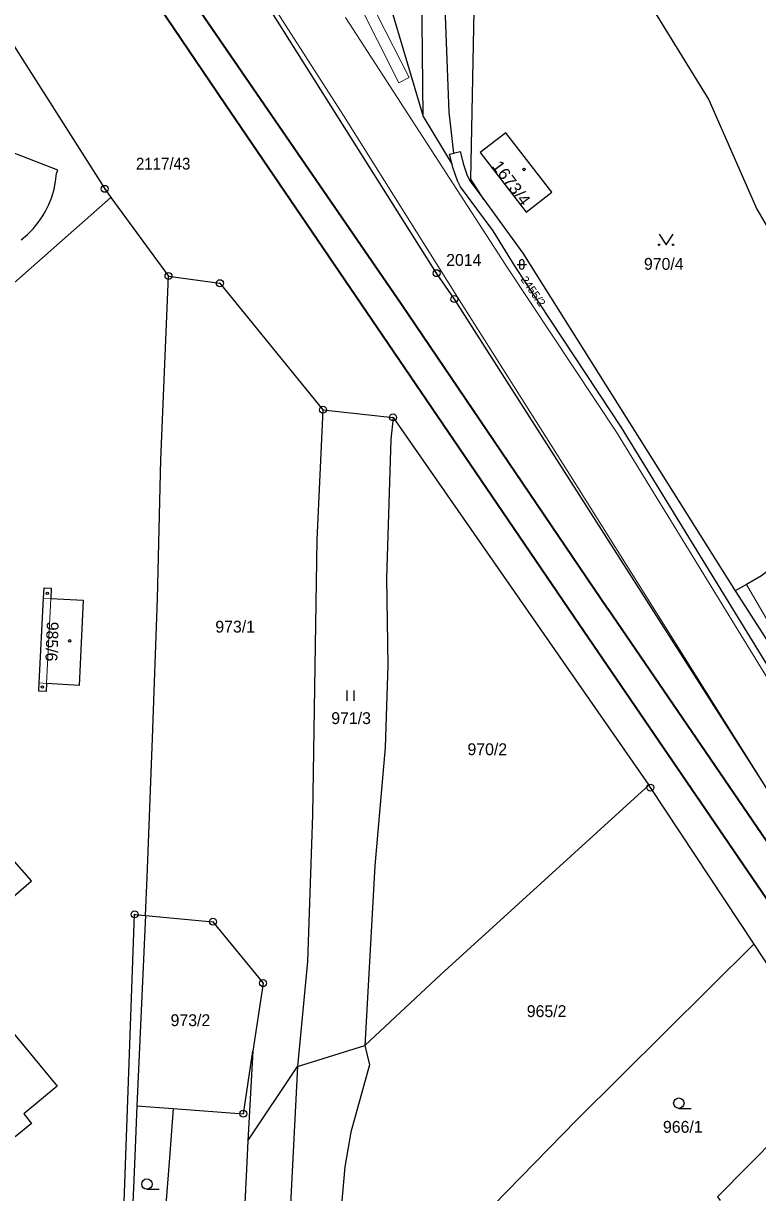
# Model space of a CAD drawing. Extents: x -679733 to -673243, y -1075091 to -1066557.
# Drawn here: x -676566.7 to -676461.4, y -1070583.9 to -1070416.1 of the extents above; entities that cross this region are included whole.
import ezdxf
from ezdxf.enums import TextEntityAlignment as Align

# ---------------------------------------------------------------- set-up
doc = ezdxf.new("R2010")
doc.units = 0
doc.header["$LTSCALE"] = 0.68
for name, color, linetype, lineweight in [('1', 7, 'Continuous', 25), ('3', 7, 'Continuous', 25), ('4', 7, 'Continuous', 13), ('5', 7, 'Continuous', 25), ('6', 7, 'Continuous', 35), ('8', 7, 'Continuous', 25)]:
    doc.layers.add(name, color=color, linetype=linetype, lineweight=lineweight)
doc.layers.add('2', color=7, linetype='Continuous')

msp = doc.modelspace()

# ---------------------------------------------------------------- linework, layer by layer
at = {"layer": '1'}
for p, q in [((-676509.34, -1070429.51), (-676505.19, -1070436.42)), ((-676527.39, -1070565.84), (-676517.72, -1070562.82))]:
    msp.add_line(p, q, dxfattribs=at)
for points in [[(-676458.93, -1070298.83), (-676490.31, -1070315.94), (-676495.7, -1070319.18), (-676499.14, -1070322.07), (-676501.82, -1070325.01), (-676504.17, -1070328.48), (-676506.2, -1070332.15), (-676507.79, -1070335.58), (-676509.23, -1070341.61), (-676509.36, -1070348.16), (-676508.41, -1070355.95), (-676506.97, -1070363.17), (-676506.22, -1070368.56), (-676505.83, -1070373.5), (-676505.96, -1070379.55), (-676506.45, -1070396.07), (-676506.37, -1070411.27), (-676505.68, -1070428.91), (-676505.01, -1070434.77)], [(-676511.94, -1070354.31), (-676514.79, -1070367.72), (-676515.91, -1070379.74), (-676516.09, -1070391.35), (-676515.97, -1070400.45), (-676514.52, -1070412.11), (-676509.34, -1070429.51)], [(-676509.34, -1070429.51), (-676509.57, -1070411.33), (-676509.5, -1070396.12), (-676510.09, -1070391.23), (-676510.85, -1070385.65), (-676510.12, -1070363.23), (-676511.94, -1070354.31)], [(-676410.65, -1070583.19), (-676419.01, -1070568.17), (-676424.73, -1070557.89), (-676456.02, -1070532.28), (-676460.49, -1070525.24), (-676504.87, -1070455.71), (-676507.44, -1070451.99), (-676552.97, -1070379.79)], [(-676500.67, -1070441.43), (-676502.54, -1070438.52), (-676501.35, -1070380.48)], [(-676481.39, -1070405.98), (-676468.37, -1070427.14), (-676461.5, -1070442.8), (-676444.33, -1070472.16), (-676444.59, -1070477.64), (-676446.58, -1070482.73), (-676450.36, -1070487.35), (-676460.81, -1070495.4), (-676462.97, -1070496.65), (-676464.59, -1070497.59), (-676452.88, -1070515.81)], [(-676569.8, -1070416.65), (-676555.05, -1070439.89), (-676554.16, -1070441.11), (-676545.9, -1070452.41)], [(-676561.96, -1070437.68), (-676561.8, -1070437.2), (-676573.66, -1070432.63), (-676573.84, -1070433.13), (-676573.44, -1070433.27), (-676577.06, -1070439.98)], [(-676505.19, -1070436.42), (-676505.58, -1070434.91), (-676505.01, -1070434.77)], [(-676505.01, -1070434.77), (-676504.03, -1070434.53), (-676503.55, -1070436.39), (-676503.09, -1070437.83), (-676502.65, -1070438.73), (-676500.67, -1070441.43)], [(-676567.02, -1070447.2), (-676566.144, -1070446.447), (-676565.336, -1070445.621), (-676564.602, -1070444.729), (-676563.949, -1070443.776), (-676563.595, -1070443.175), (-676563.08, -1070442.141), (-676562.656, -1070441.066), (-676562.326, -1070439.959), (-676562.094, -1070438.827), (-676561.96, -1070437.68)], [(-676453.69, -1070517.9), (-676459.14, -1070509.59), (-676480.89, -1070474.15), (-676496.18, -1070451.02), (-676499.33, -1070445.92), (-676503.98, -1070439.61), (-676504.44, -1070438.73), (-676505.08, -1070436.83), (-676505.19, -1070436.42)], [(-676554.16, -1070441.11), (-676578.35, -1070462.42), (-676629.66, -1070507.75)], [(-676500.67, -1070441.43), (-676495.04, -1070449.11), (-676464.59, -1070497.59)], [(-676549.22, -1070544.14), (-676548.98, -1070538.71), (-676548.2, -1070518.72), (-676547.47, -1070498.74), (-676546.98, -1070478.74), (-676545.9, -1070452.41)], [(-676545.9, -1070452.41), (-676538.53, -1070453.43), (-676523.74, -1070471.59)], [(-676523.74, -1070471.59), (-676524.62, -1070490.23), (-676525.24, -1070529.7), (-676525.98, -1070550.73), (-676527.39, -1070565.84), (-676529.63, -1070610.07)], [(-676523.74, -1070471.59), (-676513.68, -1070472.69), (-676477, -1070525.47)], [(-676513.68, -1070472.69), (-676514, -1070475.84), (-676514.61, -1070495.72), (-676514.42, -1070508.24), (-676514.82, -1070520.06), (-676516.31, -1070537.04), (-676517.72, -1070562.82)], [(-676570.11, -1070543.08), (-676565.58, -1070539.17), (-676576.73, -1070526.49)], [(-676477, -1070525.47), (-676506.82, -1070552.64), (-676517.72, -1070562.82)], [(-676477, -1070525.47), (-676476.77, -1070525.8), (-676461.93, -1070548.29)], [(-676552.42, -1070589.24), (-676550.77, -1070544), (-676549.22, -1070544.14)], [(-676549.22, -1070544.14), (-676550.43, -1070571.47), (-676545.25, -1070571.85)], [(-676549.22, -1070544.14), (-676539.52, -1070545.05), (-676532.33, -1070553.86), (-676533.81, -1070563.64)], [(-676499.32, -1070585.74), (-676487.37, -1070573.5), (-676461.93, -1070548.29)], [(-676461.93, -1070548.29), (-676449.68, -1070566.86), (-676467.12, -1070584.54), (-676466.72, -1070585.07)], [(-676517.72, -1070562.82), (-676517.08, -1070565.59), (-676519.74, -1070575.24), (-676520.61, -1070580.23), (-676522.32, -1070599.6), (-676522.44, -1070609.94)], [(-676545.25, -1070571.85), (-676535.16, -1070572.59), (-676533.81, -1070563.64)], [(-676533.81, -1070563.64), (-676534.51, -1070576.48), (-676527.39, -1070565.84)], [(-676550.43, -1070571.47), (-676550.75, -1070578.67), (-676551.94, -1070606.72)], [(-676545.25, -1070571.85), (-676545.76, -1070578.94), (-676547.97, -1070606.88)], [(-676534.51, -1070576.48), (-676534.73, -1070580.56), (-676536.12, -1070608.74), (-676535.32, -1070613.94)]]:
    msp.add_lwpolyline(points, dxfattribs=at)
for points in [[(-676497.5, -1070431.84), (-676501.18, -1070434.68), (-676494.59, -1070443.22), (-676490.91, -1070440.38)], [(-676564.46, -1070510.79), (-676563.84, -1070498.64), (-676563.76, -1070497.15), (-676562.72, -1070497.17), (-676562.78, -1070498.69), (-676558.15, -1070498.92), (-676558.72, -1070511.13), (-676563.42, -1070510.85), (-676563.44, -1070512.02), (-676564.52, -1070511.97)], [(-676566.68, -1070572.59), (-676565.54, -1070573.99), (-676567.91, -1070575.92), (-676569.05, -1070574.52), (-676573.56, -1070578.2), (-676581.19, -1070568.83), (-676569.56, -1070559.33), (-676561.86, -1070568.66)]]:
    msp.add_lwpolyline(points, close=True, dxfattribs=at)
at = {"layer": '3'}
for p, q in [((-676495.881, -1070450.741), (-676494.539, -1070450.741)), ((-676495.545, -1070450.405), (-676495.545, -1070451.076)), ((-676494.875, -1070451.076), (-676494.875, -1070450.405)), ((-676520.281, -1070513.36), (-676520.281, -1070511.86)), ((-676519.28, -1070513.36), (-676519.28, -1070511.86)), ((-676472.673, -1070571.83), (-676470.923, -1070571.83)), ((-676548.993, -1070583.44), (-676547.243, -1070583.44))]:
    msp.add_line(p, q, dxfattribs=at)
msp.add_lwpolyline([(-676475.5, -1070446.409), (-676474.5, -1070447.91), (-676473.5, -1070446.409)], dxfattribs=at)
for centre, radius in [((-676475.5, -1070447.9095), 0.1), ((-676473.5, -1070447.9095), 0.1), ((-676472.6729, -1070571.0798), 0.75), ((-676548.9929, -1070582.6898), 0.75)]:
    msp.add_circle(centre, radius, dxfattribs=at)
for centre, start, end in [((-676495.21, -1070450.4056), 0, 180), ((-676495.21, -1070451.0756), 180, 359.98789)]:
    msp.add_arc(centre, 0.335, start, end, dxfattribs=at)
at = {"layer": '4'}
for p, q in [((-676547.49, -1070387.59), (-676520.81, -1070429.37)), ((-676519.85, -1070410.8), (-676512.84, -1070424.66)), ((-676511.39, -1070423.93), (-676518.4, -1070410.09)), ((-676520.48, -1070415.29), (-676497.07, -1070451.5)), ((-676512.84, -1070424.66), (-676511.39, -1070423.93)), ((-676504.41, -1070455.42), (-676520.81, -1070429.37)), ((-676481.61, -1070474.78), (-676497.07, -1070451.5)), ((-676488.71, -1070480.32), (-676504.41, -1070455.42)), ((-676481.61, -1070474.78), (-676459.92, -1070510.21)), ((-676488.71, -1070480.32), (-676460.49, -1070525.24)), ((-676453.07, -1070513.78), (-676462.97, -1070496.65)), ((-676563.84, -1070498.64), (-676562.78, -1070498.69)), ((-676562.78, -1070498.69), (-676563.42, -1070510.85)), ((-676564.46, -1070510.79), (-676563.42, -1070510.85))]:
    msp.add_line(p, q, dxfattribs=at)
at = {"layer": '5'}
for centre in [(-676494.9068, -1070437.1092), (-676563.2968, -1070497.9292), (-676560.0668, -1070504.7492), (-676563.9968, -1070511.3692)]:
    msp.add_circle(centre, 0.175, dxfattribs=at)
at = {"layer": '6'}
for p, q in [((-676576.64, -1070370.43), (-676537.8, -1070427.63)), ((-676542.83, -1070412.21), (-676512.46, -1070456.45)), ((-676537.8, -1070427.63), (-676486.97, -1070502.35)), ((-676512.46, -1070456.45), (-676482.87, -1070500.16)), ((-676432.24, -1070574.34), (-676482.87, -1070500.16)), ((-676486.97, -1070502.35), (-676435.94, -1070577.19))]:
    msp.add_line(p, q, dxfattribs=at)
at = {"layer": '8'}
for centre, radius in [((-676555.05, -1070439.8899), 0.5), ((-676555.05, -1070439.8899), 0.0303), ((-676545.9, -1070452.4099), 0.5), ((-676545.9, -1070452.4099), 0.0303), ((-676507.44, -1070451.9899), 0.5), ((-676507.44, -1070451.9899), 0.0303), ((-676538.53, -1070453.4299), 0.5), ((-676538.53, -1070453.4299), 0.0303), ((-676504.87, -1070455.7099), 0.5), ((-676504.87, -1070455.7099), 0.0303), ((-676523.74, -1070471.5899), 0.5), ((-676523.74, -1070471.5899), 0.0303), ((-676513.68, -1070472.6899), 0.5), ((-676513.68, -1070472.6899), 0.0303), ((-676476.77, -1070525.7999), 0.5), ((-676476.77, -1070525.7999), 0.0303), ((-676550.77, -1070543.9999), 0.5), ((-676550.77, -1070543.9999), 0.0303), ((-676539.52, -1070545.0499), 0.5), ((-676539.52, -1070545.0499), 0.0303), ((-676532.33, -1070553.8599), 0.5), ((-676532.33, -1070553.8599), 0.0303), ((-676535.16, -1070572.5899), 0.5), ((-676535.16, -1070572.5899), 0.0303)]:
    msp.add_circle(centre, radius, dxfattribs=at)

# ---------------------------------------------------------------- texts
at = {"layer": '2', "width": 0.95}
msp.add_text('2117/43', height=1.7, dxfattribs=at).set_placement((-676546.67, -1070437.13), align=Align.CENTER)
at = {"layer": '2', "width": 1.05}
for s, height, rotation, p in [('1673/4', 1.7, 307, (-676499.588, -1070436.641)), ('2455/2', 1.14, 305, (-676495.446, -1070452.896))]:
    msp.add_text(s, height=height, rotation=rotation, dxfattribs=at).set_placement(p)
at = {"layer": '2'}
msp.add_text('2014', height=1.7, dxfattribs=at).set_placement((-676503.53, -1070450.94), align=Align.CENTER)
for s, p in [('970/4', (-676477.68, -1070451.509)), ('973/1', (-676539.18, -1070503.56)), ('971/3', (-676522.54, -1070516.69)), ('970/2', (-676503, -1070521.15)), ('973/2', (-676545.6, -1070560.029)), ('965/2', (-676494.49, -1070558.729)), ('966/1', (-676474.95, -1070575.33))]:
    msp.add_text(s, height=1.7, dxfattribs=at).set_placement(p)
msp.add_text('985/6', height=1.7, rotation=268, dxfattribs=at).set_placement((-676563.359, -1070501.98))

doc.saveas('drawing.dxf')
